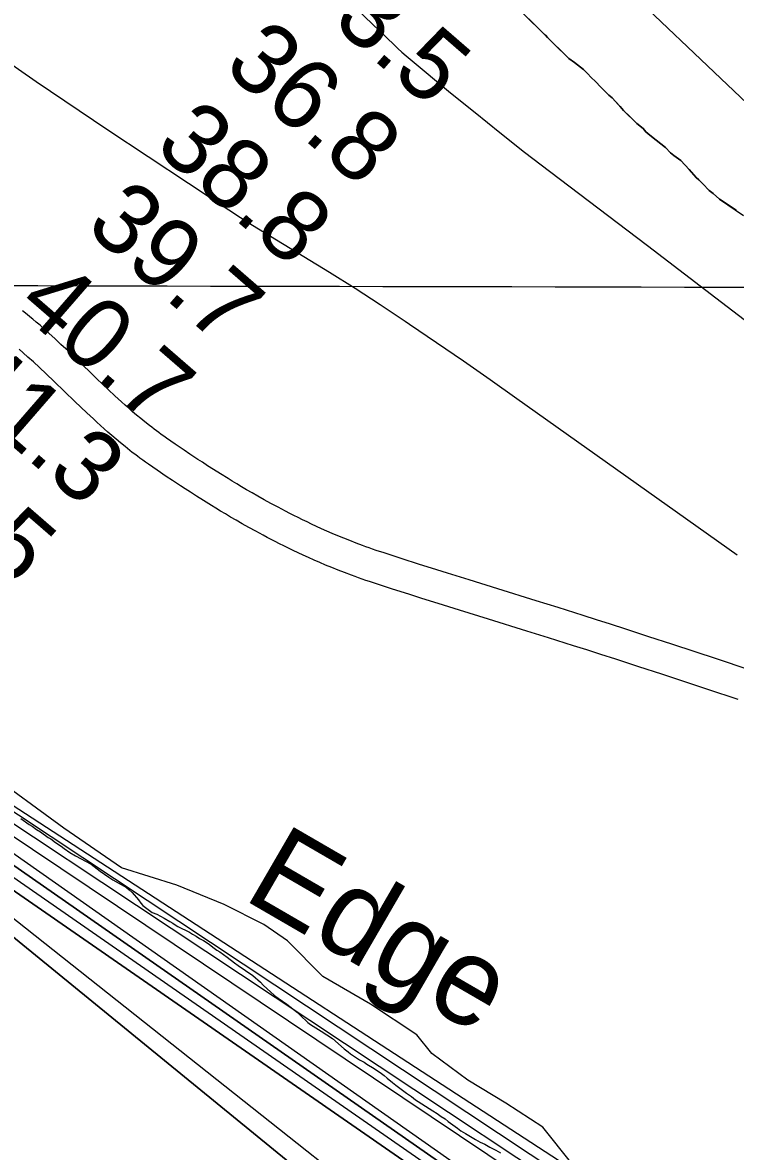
# Model space of a CAD drawing. Extents: x 3180038 to 3217926, y 922069 to 947485.
# Drawn here: x 3203442 to 3204117, y 938779 to 939847 of the extents above; entities that cross this region are included whole.
import ezdxf

# ---------------------------------------------------------------- set-up
doc = ezdxf.new("R2010")
doc.units = 0
for name, color, linetype in [('V-GRID-MAJR', 7, 'Continuous'), ('V-RIVR-EDGE', 7, 'Continuous'), ('V-RIVR-IDEN', 7, 'Continuous'), ('V-RIVR-RANG', 7, 'Continuous'), ('V-ROAD-CNTR', 7, 'Continuous'), ('V-SITE-VEGE', 7, 'Continuous'), ('V-TOPO-DPTH', 7, 'Continuous'), ('V-TOPO-MAJR', 7, 'Continuous'), ('V-TOPO-MINR', 7, 'Continuous'), ('V-TOPO-SHOR', 7, 'Continuous'), ('V-TOPO-WATR', 7, 'Continuous'), ('V-WETL-SWMP', 7, 'Continuous')]:
    doc.layers.add(name, color=color, linetype=linetype)

msp = doc.modelspace()

# ---------------------------------------------------------------- linework, layer by layer
at = {"layer": 'V-GRID-MAJR'}
msp.add_spline([(3184296.3, 939644.8), (3186905.4, 939637.9), (3192123.6, 939624.6), (3197341.9, 939612.1), (3202560.1, 939600.3), (3207778.3, 939589.3), (3212996.5, 939579.1), (3215605.6, 939574.2)], degree=3, dxfattribs=at)
at = {"layer": 'V-RIVR-EDGE'}
msp.add_lwpolyline([(3203962, 938767.7), (3203934.7, 938802.1), (3203899.6, 938824.8), (3203863.6, 938846.6), (3203829.7, 938871.9), (3203815.4, 938889.4), (3203771.6, 938918.6), (3203726.5, 938944.8), (3203693.1, 938978.3), (3203670.5, 938994), (3203633.2, 939012.8), (3203588.4, 939031.2), (3203535.9, 939047.4), (3203481.6, 939084.9), (3203407, 939139.4)], dxfattribs=at)
at = {"layer": 'V-ROAD-CNTR'}
for points in [[(3204056.5, 939259.1), (3204034.8, 939266.2), (3204013.1, 939273.3), (3203998.7, 939277.9), (3203985.3, 939282.2), (3203972.6, 939286.3), (3203949, 939293.7), (3203928.2, 939300.2), (3203892, 939311.4), (3203864.8, 939319.9), (3203844.5, 939326.2), (3203829.2, 939331), (3203817.8, 939334.6), (3203800.7, 939340.1), (3203783.6, 939345.7), (3203780.2, 939346.8), (3203776.8, 939347.9), (3203773.5, 939349.1), (3203770.3, 939350.2), (3203767.1, 939351.3), (3203764, 939352.5), (3203757.9, 939354.8), (3203751.9, 939357.1), (3203746.2, 939359.4), (3203740.7, 939361.6), (3203735.4, 939363.9), (3203730.3, 939366.1), (3203725.3, 939368.3), (3203720.6, 939370.5), (3203715.9, 939372.7), (3203711.5, 939374.8), (3203707.2, 939376.9), (3203703, 939378.9), (3203699, 939380.9), (3203695.1, 939382.9), (3203691.3, 939384.9), (3203687.7, 939386.8), (3203684.2, 939388.6), (3203677.4, 939392.3), (3203671, 939395.8), (3203665.1, 939399.1), (3203659.6, 939402.3), (3203654.4, 939405.3), (3203649.6, 939408.1), (3203645, 939410.8), (3203640.8, 939413.4), (3203636.9, 939415.8), (3203629.5, 939420.4), (3203623, 939424.4), (3203617.4, 939428), (3203612.5, 939431.2), (3203608.2, 939434), (3203600.7, 939439), (3203595.2, 939442.7), (3203586.8, 939448.4), (3203578.5, 939454.1), (3203576, 939455.8), (3203573.6, 939457.6), (3203571.3, 939459.3), (3203569, 939461), (3203566.8, 939462.7), (3203564.6, 939464.4), (3203562.4, 939466), (3203558.2, 939469.4), (3203554.2, 939472.7), (3203550.3, 939475.9), (3203546.5, 939479.1), (3203542.9, 939482.3), (3203539.5, 939485.3), (3203536.1, 939488.4), (3203532.9, 939491.3), (3203529.8, 939494.2), (3203523.7, 939499.8), (3203518.1, 939505.1), (3203512.8, 939510.2), (3203493, 939529.3), (3203485.4, 939536.6), (3203478.7, 939542.8), (3203472.8, 939548.3), (3203467.6, 939553.1), (3203463, 939557.2), (3203458.9, 939560.8), (3203455.3, 939563.9), (3203452.1, 939566.6), (3203449.3, 939568.9), (3203446.8, 939570.9), (3203442.5, 939574.4)], [(3204047.2, 939230.6), (3204025.5, 939237.7), (3204003.8, 939244.8), (3203989.5, 939249.4), (3203976.2, 939253.7), (3203963.6, 939257.6), (3203940, 939265.1), (3203919.3, 939271.5), (3203883.1, 939282.8), (3203855.9, 939291.2), (3203835.5, 939297.6), (3203820.2, 939302.4), (3203808.7, 939306.1), (3203791.5, 939311.6), (3203774.3, 939317.1), (3203770.7, 939318.3), (3203767.1, 939319.5), (3203763.6, 939320.7), (3203760.2, 939321.9), (3203756.9, 939323.1), (3203753.6, 939324.3), (3203747.1, 939326.8), (3203740.9, 939329.2), (3203734.9, 939331.6), (3203729.1, 939334), (3203723.6, 939336.3), (3203718.2, 939338.7), (3203713, 939341), (3203708, 939343.3), (3203703.2, 939345.5), (3203698.5, 939347.7), (3203694, 939349.9), (3203689.7, 939352.1), (3203685.5, 939354.2), (3203681.4, 939356.2), (3203677.5, 939358.2), (3203673.7, 939360.2), (3203670.1, 939362.1), (3203663, 939365.9), (3203656.5, 939369.5), (3203650.3, 939373), (3203644.6, 939376.3), (3203639.2, 939379.4), (3203634.3, 939382.3), (3203629.6, 939385.1), (3203625.2, 939387.7), (3203621.1, 939390.2), (3203613.6, 939394.9), (3203606.9, 939399.1), (3203601.2, 939402.8), (3203596.1, 939406.1), (3203591.7, 939409), (3203584.1, 939414), (3203578.4, 939417.8), (3203569.8, 939423.6), (3203561.4, 939429.5), (3203558.7, 939431.4), (3203556.1, 939433.2), (3203553.5, 939435.1), (3203551, 939437), (3203548.6, 939438.8), (3203546.2, 939440.6), (3203543.9, 939442.4), (3203539.4, 939446), (3203535, 939449.6), (3203530.9, 939453), (3203526.9, 939456.4), (3203523.1, 939459.7), (3203519.5, 939463), (3203516, 939466.1), (3203512.6, 939469.2), (3203509.4, 939472.2), (3203503.2, 939478), (3203497.4, 939483.4), (3203492, 939488.6), (3203472.2, 939507.7), (3203464.8, 939514.8), (3203458.3, 939520.9), (3203452.6, 939526.2), (3203447.5, 939530.8), (3203443.1, 939534.7), (3203439.3, 939538.1)], [(3204128.9, 939235.3), (3204099.9, 939244.8), (3204056.5, 939259.1)], [(3204119.5, 939206.8), (3204090.6, 939216.3), (3204047.2, 939230.6)]]:
    msp.add_lwpolyline(points, dxfattribs=at)
at = {"layer": 'V-SITE-VEGE'}
for points in [[(3203915.4, 939856.6), (3203959.1, 939813.3), (3203964.5, 939809.6), (3203973.2, 939802.7), (3203977, 939798.9), (3203980.2, 939795.2), (3203984.5, 939791.4), (3203989.4, 939786.1), (3203997, 939778.6), (3204000.2, 939775.9), (3204003.4, 939772.7), (3204011, 939764.2), (3204023.5, 939751.9), (3204029.4, 939747.1), (3204032.1, 939743.9), (3204035.9, 939740.7), (3204050.5, 939728.9), (3204055.3, 939724.1), (3204058.6, 939721.4), (3204065, 939716.6), (3204073.1, 939708.1), (3204079.6, 939700.6), (3204082.3, 939698.5), (3204086.1, 939694.7), (3204092.1, 939688.3), (3204095.8, 939685.6), (3204101.8, 939680.3), (3204124.5, 939664.8)], [(3203440.9, 939094.3), (3203448.5, 939088.5), (3203451.4, 939087), (3203455.7, 939083.9), (3203459.3, 939081.7), (3203466.5, 939076.3), (3203469.1, 939074.8), (3203473.6, 939071.5), (3203478.8, 939067.9), (3203481.7, 939065.7), (3203487.1, 939062.1), (3203492.5, 939059), (3203507.3, 939051.1), (3203515.8, 939044.4), (3203523.9, 939038.6), (3203527.7, 939036.2), (3203540.7, 939028.9), (3203543.2, 939026.7), (3203546.1, 939024.2), (3203552, 939017.1), (3203554.2, 939014.2), (3203556.3, 939012), (3203559.9, 939008.9), (3203565, 939005.3), (3203569.5, 939003.6), (3203576.5, 939000), (3203581.6, 938996.7), (3203584.5, 938995.1), (3203587.7, 938992.9), (3203589.3, 938992), (3203600.2, 938986.5), (3203603.2, 938984.7), (3203606.5, 938983), (3203609.9, 938980.8)], [(3203609.9, 938980.8), (3203613.7, 938978.8), (3203618.9, 938975.4), (3203622.5, 938972.6), (3203626.3, 938969.7), (3203629, 938968.1), (3203635.9, 938963), (3203642.9, 938957.5), (3203646.3, 938955), (3203660.4, 938945.7), (3203667.4, 938939.3), (3203670.1, 938936.6), (3203680.9, 938926.8), (3203684.2, 938924.1), (3203692.3, 938918.4), (3203702.4, 938910.6), (3203704.9, 938908.2), (3203712.3, 938901.3), (3203714.8, 938899.3), (3203724.9, 938893.1), (3203735.7, 938886), (3203746.7, 938876.4), (3203750.3, 938873.5), (3203752.5, 938871.5), (3203758.4, 938867.8), (3203761.3, 938865.8), (3203765.5, 938863.6), (3203768.2, 938861.8), (3203775, 938857.8), (3203775.4, 938857.3), (3203780.8, 938853.8), (3203784.4, 938851.1), (3203787.3, 938848.5), (3203792.3, 938844.5), (3203795.6, 938842), (3203798.1, 938840), (3203805.7, 938834.3), (3203810.2, 938831.2), (3203814, 938828), (3203816.7, 938826.5), (3203830.4, 938817.6), (3203834.5, 938815), (3203838.5, 938812.1), (3203842.1, 938809.9), (3203845, 938807.6), (3203854, 938801.2), (3203857.1, 938798.8), (3203861.4, 938796.3), (3203867.7, 938792.3), (3203870.8, 938790.6), (3203875.3, 938788.1), (3203879.8, 938785.9), (3203884.5, 938783.3), (3203890.1, 938780.4), (3203894.6, 938778)]]:
    msp.add_lwpolyline(points, dxfattribs=at)
at = {"layer": 'V-TOPO-DPTH'}
for points in [[(3204097.9, 938631.4), (3203289.8, 939173.2), (3203276.1, 939184.1), (3203262.5, 939195.1), (3203249, 939206.3), (3203235.5, 939217.5), (3202959.5, 939449.9), (3202882.5, 939514.7), (3202805.4, 939579.3), (3202728.3, 939643.9), (3202651, 939708.3), (3202531.7, 939807.7)], [(3202499.1, 939775.5), (3202963.1, 939393.9), (3203009, 939356.2), (3203054.8, 939318.4), (3203100.7, 939280.5), (3203146.5, 939242.6), (3203182.4, 939212.8), (3203210.3, 939189.9), (3203238.3, 939167.2), (3203266.5, 939144.7), (3203294.9, 939122.4), (3204055.7, 938595.2)], [(3204055.7, 938595.2), (3203294.9, 939122.4), (3203266.5, 939144.7), (3203238.3, 939167.2), (3203210.3, 939189.9), (3203182.4, 939212.8), (3203146.5, 939242.6), (3203100.7, 939280.5), (3203054.8, 939318.4), (3203009, 939356.2), (3202963.1, 939393.9), (3202499.1, 939775.5)], [(3202534.1, 939776.4), (3202773.2, 939578.5), (3202852.9, 939512.4), (3202932.5, 939446.3), (3203012, 939380.1), (3203091.5, 939313.8), (3203209.5, 939215.2), (3203230, 939198.3), (3203250.6, 939181.4), (3203271.4, 939164.8), (3203292.2, 939148.3), (3204102.2, 938584)], [(3202534.1, 939776.4), (3202773.2, 939578.5), (3202852.9, 939512.4), (3202932.5, 939446.3), (3203012, 939380.1), (3203091.5, 939313.8), (3203209.5, 939215.2), (3203230, 939198.3), (3203250.6, 939181.4), (3203271.4, 939164.8), (3203292.2, 939148.3), (3204102.2, 938584)], [(3203951.3, 938559.3), (3203251.6, 939130.3), (3203238.4, 939141.1), (3203225.2, 939151.9), (3203212, 939162.8), (3203198.8, 939173.6), (3203185.6, 939184.4), (3203172.4, 939195.2), (3203159.1, 939205.9), (3203145.8, 939216.6), (3203098.6, 939254.2), (3203061.3, 939283.3), (3203023.8, 939311.9), (3202985.7, 939339.9), (3202947.3, 939367.4), (3202863.4, 939426.3), (3202789.4, 939480.1), (3202716.6, 939535.3), (3202645.5, 939592.7), (3202575.6, 939651.7)], [(3202575.6, 939651.7), (3202645.5, 939592.7), (3202716.6, 939535.3), (3202789.4, 939480.1), (3202863.4, 939426.3), (3202947.3, 939367.4), (3202985.7, 939339.9), (3203023.8, 939311.9), (3203061.3, 939283.3), (3203098.6, 939254.2), (3203145.8, 939216.6), (3203159.1, 939205.9), (3203172.4, 939195.2), (3203185.6, 939184.4), (3203198.8, 939173.6), (3203212, 939162.8), (3203225.2, 939151.9), (3203238.4, 939141.1), (3203251.6, 939130.3), (3203951.3, 938559.3)]]:
    msp.add_lwpolyline(points, dxfattribs=at)
at = {"layer": 'V-TOPO-MAJR'}
for points in [[(3203321.7, 939886.1), (3203388.1, 939838.3), (3203455.4, 939791.6), (3203523.2, 939745.8), (3203637.5, 939670.1), (3203648.7, 939662.8), (3203659.9, 939655.6), (3203671.3, 939648.5), (3203682.7, 939641.6), (3203708.5, 939626), (3203732.8, 939611.1), (3203756.9, 939596), (3203780.7, 939580.5), (3203804.4, 939564.7), (3203808.4, 939562), (3203833.9, 939544.6), (3203859.4, 939527.1), (3203884.7, 939509.4), (3203909.9, 939491.6), (3204118.3, 939343.7)], [(3204104.6, 938669.7), (3203354.7, 939157.4), (3203346, 939162.6), (3203337.7, 939168.3), (3203329.6, 939174.4), (3203286.3, 939208.9), (3203282.8, 939211.7), (3203279.3, 939214.6), (3203275.8, 939217.5), (3203272.3, 939220.4), (3202647.7, 939753.3), (3202626.3, 939771.5), (3202604.8, 939789.7)]]:
    msp.add_lwpolyline(points, dxfattribs=at)
at = {"layer": 'V-TOPO-MINR'}
for points in [[(3203130.4, 940468.4), (3203612.3, 940001.6), (3203643.8, 939971.2), (3203675.2, 939940.7), (3203706.7, 939910.3), (3203738.2, 939879.9), (3203793.8, 939826.3), (3203797.5, 939822.8), (3203801.3, 939819.3), (3203805.2, 939815.9), (3203809.1, 939812.6), (3203847.3, 939780.9), (3203870.5, 939762), (3203893.8, 939743.2), (3203917.3, 939724.7), (3203941, 939706.5), (3204033.5, 939636.2), (3204103.5, 939582.8), (3204173.4, 939529.4)], [(3203940.1, 939949.4), (3204673.1, 939252.7)], [(3204097.9, 938631.4), (3203289.8, 939173.2), (3203276.1, 939184.1), (3203262.5, 939195.1), (3203249, 939206.3), (3203235.5, 939217.5), (3202959.5, 939449.9), (3202882.5, 939514.7), (3202805.4, 939579.3), (3202728.3, 939643.9), (3202651, 939708.3), (3202531.7, 939807.7)], [(3204531.2, 938289.9), (3203291, 939160.9), (3203273.8, 939174.6), (3203256.6, 939188.4), (3203239.6, 939202.3), (3203222.7, 939216.4), (3203059.5, 939353.3), (3202964.6, 939432.7), (3202869.6, 939512.1), (3202774.5, 939591.4), (3202679.3, 939670.5), (3202532.9, 939792.1)], [(3204104.3, 938655.9), (3203287.4, 939197.2), (3203280.6, 939202.7), (3203273.8, 939208.2), (3203267, 939213.8), (3203260.3, 939219.5), (3202753.8, 939649.8), (3202713.5, 939683.9), (3202673.2, 939718), (3202632.8, 939752), (3202592.4, 939786)], [(3204055.7, 938595.2), (3203294.9, 939122.4), (3203266.5, 939144.7), (3203238.3, 939167.2), (3203210.3, 939189.9), (3203182.4, 939212.8), (3203146.5, 939242.6), (3203100.7, 939280.5), (3203054.8, 939318.4), (3203009, 939356.2), (3202963.1, 939393.9), (3202499.1, 939775.5)], [(3203983.5, 938656.5), (3203293.5, 939135.4), (3203269, 939154.8), (3203244.5, 939174.4), (3203220.3, 939194.1), (3203196.1, 939214.1), (3203119.3, 939278), (3203056.8, 939329.9), (3202994.2, 939381.8), (3202931.6, 939433.6), (3202869, 939485.3), (3202535.3, 939760.5)], [(3204074.1, 938664.2), (3203288.6, 939185.4), (3203278.4, 939193.5), (3203268.2, 939201.8), (3203258.1, 939210.1), (3203248.1, 939218.5), (3202857.7, 939548.7), (3202798.9, 939598.4), (3202740, 939647.9), (3202681.1, 939697.4), (3202622, 939746.8)], [(3203765.7, 938736.6), (3203711.2, 938779.3), (3203291.3, 939112.1), (3203261.5, 939135.8), (3203231.9, 939159.7), (3203202.3, 939183.7), (3203172.9, 939207.9), (3203143.5, 939232.1), (3203114.1, 939256.2), (3203084.6, 939280.3), (3203055.1, 939304.4), (3202745.6, 939555.6), (3202708.2, 939585.9), (3202670.6, 939616), (3202632.9, 939645.9), (3202595.1, 939675.7)], [(3203951.3, 938559.3), (3203251.6, 939130.3), (3203238.4, 939141.1), (3203225.2, 939151.9), (3203212, 939162.8), (3203198.8, 939173.6), (3203185.6, 939184.4), (3203172.4, 939195.2), (3203159.1, 939205.9), (3203145.8, 939216.6), (3203098.6, 939254.2), (3203061.3, 939283.3), (3203023.8, 939311.9), (3202985.7, 939339.9), (3202947.3, 939367.4), (3202863.4, 939426.3), (3202789.4, 939480.1), (3202716.6, 939535.3), (3202645.5, 939592.7), (3202575.6, 939651.7)]]:
    msp.add_lwpolyline(points, dxfattribs=at)
at = {"layer": 'V-TOPO-SHOR'}
msp.add_lwpolyline([(3203921.3, 939850.7), (3203926.2, 939845.9), (3203930, 939842.2), (3203932.1, 939840), (3203934.3, 939837.9), (3203937, 939835.2), (3203939.1, 939833.1), (3203941.8, 939830.4), (3203945.1, 939827.2), (3203950.5, 939821.9), (3203953.7, 939818.7), (3203959.1, 939813.3), (3203964.5, 939809.6), (3203973.2, 939802.7), (3203977, 939798.9), (3203980.2, 939795.2), (3203984.5, 939791.4), (3203989.4, 939786.1), (3203997, 939778.6), (3204000.2, 939775.9), (3204003.4, 939772.7), (3204007.8, 939767.9), (3204011, 939764.2), (3204017, 939758.3), (3204023.5, 939751.9), (3204029.4, 939747.1), (3204032.1, 939743.9), (3204035.9, 939740.7), (3204041.8, 939735.9), (3204050.5, 939728.9), (3204055.3, 939724.1), (3204058.6, 939721.4), (3204065, 939716.6), (3204073.1, 939708.1), (3204079.6, 939700.6), (3204082.3, 939698.5), (3204086.1, 939694.7), (3204092.1, 939688.3), (3204095.8, 939685.6), (3204101.8, 939680.3), (3204117.4, 939669.6)], dxfattribs=at)
at = {"layer": 'V-TOPO-WATR'}
msp.add_lwpolyline([(3204102.2, 938584), (3203292.2, 939148.3), (3203271.4, 939164.8), (3203250.6, 939181.4), (3203230, 939198.3), (3203209.5, 939215.2), (3203091.5, 939313.8), (3203012, 939380.1), (3202932.5, 939446.3), (3202852.9, 939512.4), (3202773.2, 939578.5), (3202534.1, 939776.4)], dxfattribs=at)
at = {"layer": 'V-WETL-SWMP'}
for points in [[(3203930, 939842.2), (3203926.2, 939845.9), (3203921.3, 939850.7)], [(3204079.6, 939700.6), (3204073.1, 939708.1), (3204065, 939716.6), (3204058.6, 939721.4), (3204055.3, 939724.1), (3204050.5, 939728.9), (3204041.8, 939735.9), (3204035.9, 939740.7), (3204032.1, 939743.9), (3204029.4, 939747.1), (3204023.5, 939751.9), (3204017, 939758.3), (3204011, 939764.2), (3204007.8, 939767.9), (3204003.4, 939772.7), (3204000.2, 939775.9), (3203997, 939778.6), (3203989.4, 939786.1), (3203984.5, 939791.4), (3203980.2, 939795.2), (3203977, 939798.9), (3203973.2, 939802.7), (3203964.5, 939809.6), (3203959.1, 939813.3), (3203953.7, 939818.7), (3203950.5, 939821.9), (3203945.1, 939827.2), (3203941.8, 939830.4), (3203939.1, 939833.1), (3203937, 939835.2), (3203934.3, 939837.9), (3203932.1, 939840), (3203930, 939842.2)], [(3204117.4, 939669.6), (3204101.8, 939680.3), (3204095.8, 939685.6), (3204092.1, 939688.3), (3204086.1, 939694.7), (3204082.3, 939698.5), (3204079.6, 939700.6)]]:
    msp.add_lwpolyline(points, dxfattribs=at)

# ---------------------------------------------------------------- texts
at = {"layer": 'V-RIVR-IDEN'}
msp.add_text('Edge', height=83, rotation=329.8767, dxfattribs=at).set_placement((3203649.4, 939018.8))
at = {"layer": 'V-RIVR-RANG'}
for s, p in [('33.5', (3203696.3, 939879.5)), ('36.8', (3203631, 939803.8)), ('38.8', (3203565.6, 939728.1)), ('39.7', (3203500.3, 939652.4)), ('40.7', (3203434.9, 939576.7)), ('41.3', (3203369.6, 939501)), ('42.5', (3203304.2, 939425.3))]:
    msp.add_text(s, height=67, rotation=319.0483, dxfattribs=at).set_placement(p)

doc.saveas('drawing.dxf')
